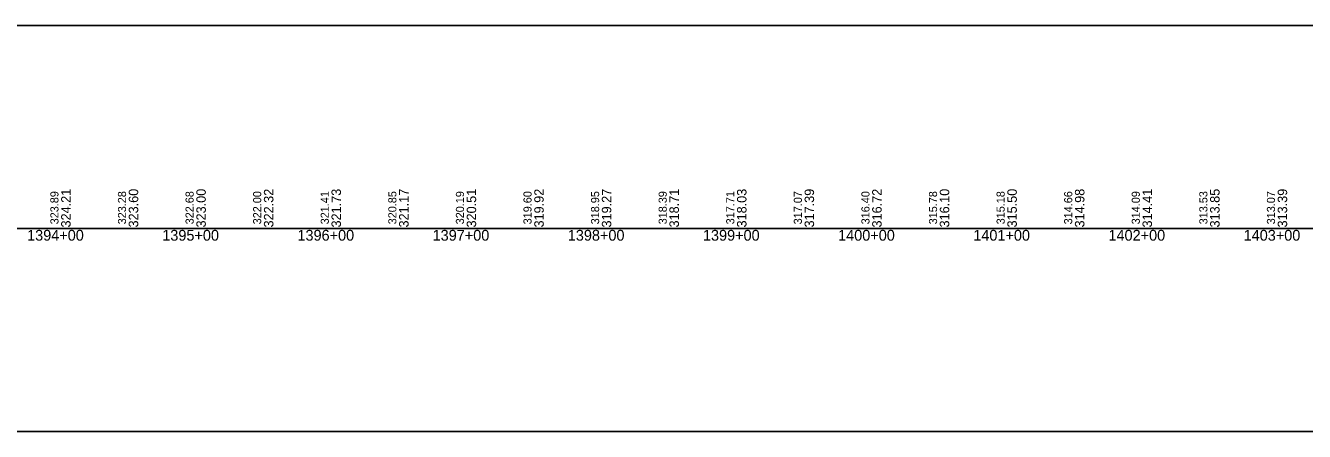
# Model space of a CAD drawing. Extents: x -3627 to 47473, y 2850 to 4350.
# Drawn here: x 26852 to 27798, y 2850 to 3150 of the extents above; entities that cross this region are included whole.
import ezdxf

# ---------------------------------------------------------------- set-up
doc = ezdxf.new("R2010")
doc.units = 0
for name, color, linetype in [('RD_DDB_StaTX', 7, 'Continuous'), ('RD_DDB_StripGrade', 7, 'Continuous'), ('RD_GPK_Profile_Cell', 7, 'Continuous'), ('RD_SHT_ShtClip', 7, 'Continuous')]:
    doc.layers.add(name, color=color, linetype=linetype)

msp = doc.modelspace()

# ---------------------------------------------------------------- linework, layer by layer
at = {"layer": 'RD_GPK_Profile_Cell'}
msp.add_line((1000, 3000), (46705.077602, 3000), dxfattribs=at)
at = {"layer": 'RD_SHT_ShtClip'}
msp.add_lwpolyline([(26433.33, 3150), (27973.33, 3150), (27973.33, 2850), (26433.33, 2850)], close=True, dxfattribs=at)

# ---------------------------------------------------------------- texts
at = {"layer": 'RD_DDB_StaTX'}
for s, p in [('1394+00', (26853.125471, 2991)), ('1395+00', (26953.125471, 2991)), ('1396+00', (27053.125471, 2991)), ('1397+00', (27153.125471, 2991)), ('1398+00', (27253.125471, 2991)), ('1399+00', (27353.125471, 2991)), ('1400+00', (27453.125471, 2991)), ('1401+00', (27553.125471, 2991)), ('1402+00', (27653.125471, 2991)), ('1403+00', (27753.125471, 2991))]:
    msp.add_text(s, height=8, dxfattribs=at).set_placement(p)
at = {"layer": 'RD_DDB_StripGrade'}
for s, height, p in [('324.21', 7, (26885.33, 3000.75)), ('323.60', 7, (26935.33, 3000.75)), ('323.00', 7, (26985.33, 3000.75)), ('322.32', 7, (27035.33, 3000.75)), ('321.73', 7, (27085.33, 3000.75)), ('321.17', 7, (27135.33, 3000.75)), ('320.51', 7, (27185.33, 3000.75)), ('319.92', 7, (27235.33, 3000.75)), ('319.27', 7, (27285.33, 3000.75)), ('318.71', 7, (27335.33, 3000.75)), ('318.03', 7, (27385.33, 3000.75)), ('317.39', 7, (27435.33, 3000.75)), ('316.72', 7, (27485.33, 3000.75)), ('316.10', 7, (27535.33, 3000.75)), ('315.50', 7, (27585.33, 3000.75)), ('314.98', 7, (27635.33, 3000.75)), ('314.41', 7, (27685.33, 3000.75)), ('313.85', 7, (27735.33, 3000.75)), ('313.39', 7, (27785.33, 3000.75)), ('323.89', 6, (26876.33, 3003.073688)), ('323.28', 6, (26926.33, 3003.073688)), ('322.68', 6, (26976.33, 3003.073688)), ('322.00', 6, (27026.33, 3003.073688)), ('321.41', 6, (27076.33, 3003.073688)), ('320.85', 6, (27126.33, 3003.073688)), ('320.19', 6, (27176.33, 3003.073688)), ('319.60', 6, (27226.33, 3003.073688)), ('318.95', 6, (27276.33, 3003.073688)), ('318.39', 6, (27326.33, 3003.073688)), ('317.71', 6, (27376.33, 3003.073688)), ('317.07', 6, (27426.33, 3003.073688)), ('316.40', 6, (27476.33, 3003.073688)), ('315.78', 6, (27526.33, 3003.073688)), ('315.18', 6, (27576.33, 3003.073688)), ('314.66', 6, (27626.33, 3003.073688)), ('314.09', 6, (27676.33, 3003.073688)), ('313.53', 6, (27726.33, 3003.073688)), ('313.07', 6, (27776.33, 3003.073688))]:
    msp.add_text(s, height=height, rotation=90, dxfattribs=at).set_placement(p)

doc.saveas('drawing.dxf')
